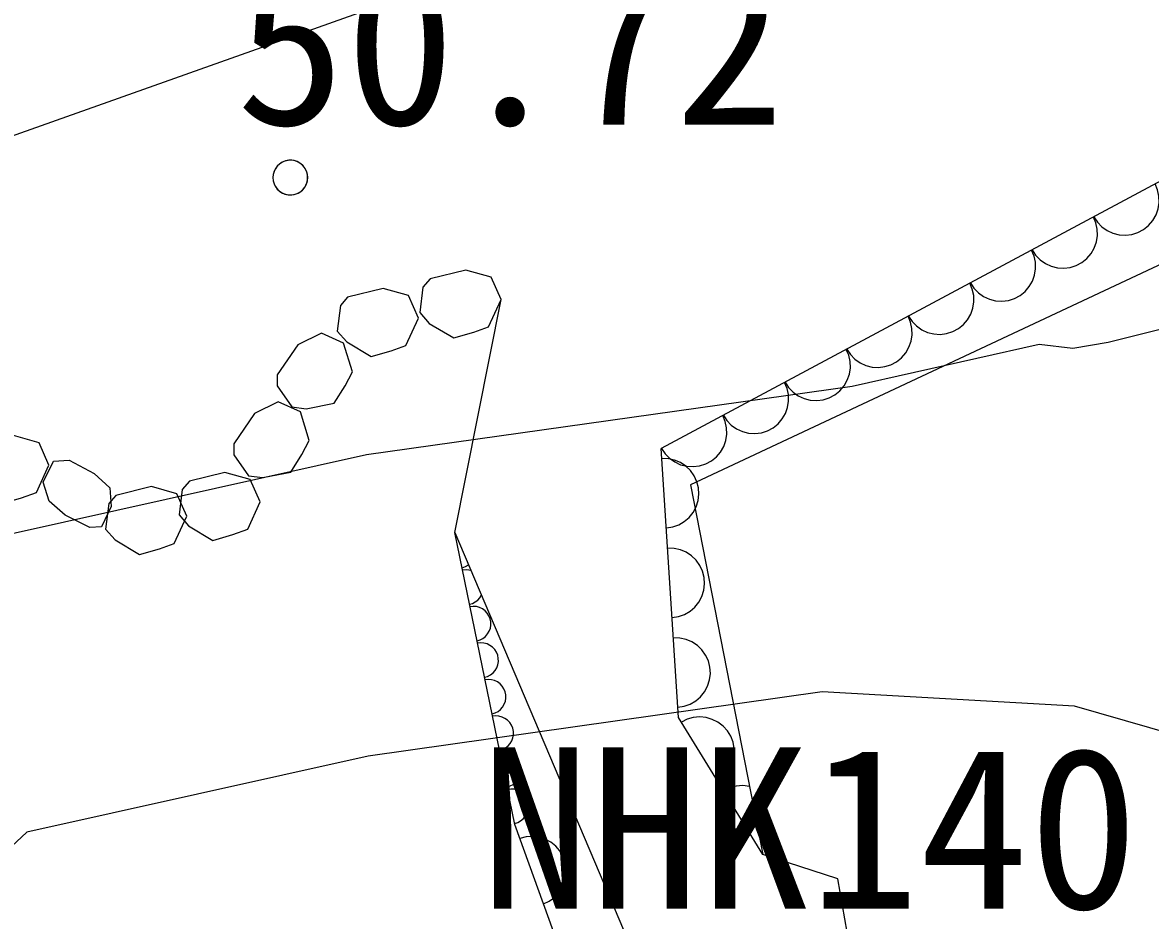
# Model space of a CAD drawing. Extents: x 42655 to 43811, y -141820 to -141156.
# Drawn here: x 43660.06 to 43668.18, y -141340.83 to -141334.37 of the extents above; entities that cross this region are included whole.
import ezdxf

# ---------------------------------------------------------------- set-up
doc = ezdxf.new("R2010")
doc.units = 0
for name, color, linetype in [('ZE_HICN', 7, 'Continuous'), ('ZE_LWCN', 7, 'Continuous'), ('地形', 7, 'Continuous')]:
    doc.layers.add(name, color=color, linetype=linetype)

msp = doc.modelspace()

# ---------------------------------------------------------------- linework, layer by layer
at = {"layer": 'ZE_HICN'}
msp.add_lwpolyline([(43647.2852, -141339.6227), (43649.1026, -141339.271), (43652.3742, -141339.8034), (43656.3674, -141337.0332), (43655.9635, -141335.246), (43657.4425, -141335.6299), (43658.5331, -141335.7024), (43662.5243, -141334.2882)], dxfattribs=at)
at = {"layer": 'ZE_LWCN'}
for points in [[(43647.6938, -141343.2372), (43651.754, -141342.4515), (43652.3873, -141342.5546), (43653.642, -141341.6841), (43657.4604, -141339.3958), (43658.5643, -141338.3657), (43662.5394, -141337.4813), (43666.0352, -141336.9873), (43667.3803, -141336.686), (43667.6239, -141336.7153), (43667.8769, -141336.6719), (43672.7061, -141335.4638)], [(43670.1557, -141340.0152), (43667.6362, -141339.2907), (43665.8185, -141339.1893), (43662.5497, -141339.6512), (43660.0918, -141340.1981), (43657.4758, -141342.6393), (43656.5484, -141343.1951), (43652.405, -141346.2961), (43650.2348, -141346.7565), (43647.3146, -141345.8046)]]:
    msp.add_lwpolyline(points, dxfattribs=at)
at = {"layer": '地形'}
for p, q in [((43670.4407, -141334.3421), (43664.6608, -141337.4368)), ((43663.1736, -141338.041), (43663.5066, -141336.3648)), ((43663.6068, -141340.1441), (43663.1736, -141338.041))]:
    msp.add_line(p, q, dxfattribs=at)
for points in [[(43671.0575, -141334.7978), (43664.87, -141337.6994), (43665.3928, -141340.3598)], [(43661.8649, -141335.4873), (43661.8669, -141335.5096), (43661.8729, -141335.5312), (43661.8826, -141335.5514), (43661.8958, -141335.5695), (43661.912, -141335.585), (43661.9307, -141335.5973), (43661.9513, -141335.6061), (43661.9731, -141335.6111), (43661.9955, -141335.6121), (43662.0177, -141335.6091), (43662.039, -141335.6022), (43662.0588, -141335.5916), (43662.0763, -141335.5776), (43662.091, -141335.5607), (43662.1025, -141335.5415), (43662.1104, -141335.5205), (43662.1144, -141335.4985), (43662.1144, -141335.476), (43662.1104, -141335.454), (43662.1025, -141335.433), (43662.091, -141335.4138), (43662.0763, -141335.3969), (43662.0588, -141335.3829), (43662.039, -141335.3723), (43662.0177, -141335.3654), (43661.9955, -141335.3624), (43661.9731, -141335.3634), (43661.9513, -141335.3684), (43661.9307, -141335.3772), (43661.912, -141335.3895), (43661.8958, -141335.405), (43661.8826, -141335.4231), (43661.8729, -141335.4433), (43661.8669, -141335.4649), (43661.8649, -141335.4873)], [(43662.1149, -141335.4872), (43662.1128, -141335.4643), (43662.1065, -141335.4421), (43662.0962, -141335.4214), (43662.0823, -141335.403), (43662.0652, -141335.3875), (43662.0456, -141335.3754), (43662.0241, -141335.367), (43662.0014, -141335.3628), (43661.9784, -141335.3628), (43661.9557, -141335.367), (43661.9342, -141335.3754), (43661.9146, -141335.3875), (43661.8975, -141335.403), (43661.8836, -141335.4214), (43661.8733, -141335.4421), (43661.867, -141335.4643), (43661.8649, -141335.4873)], [(43662.1149, -141335.4872), (43662.1128, -141335.4643), (43662.1065, -141335.4421), (43662.0962, -141335.4214), (43662.0823, -141335.403), (43662.0652, -141335.3875), (43662.0456, -141335.3754), (43662.0241, -141335.367), (43662.0014, -141335.3628), (43661.9784, -141335.3628), (43661.9557, -141335.367), (43661.9342, -141335.3754), (43661.9146, -141335.3875), (43661.8975, -141335.403), (43661.8836, -141335.4214), (43661.8733, -141335.4421), (43661.867, -141335.4643), (43661.8649, -141335.4873)], [(43661.8649, -141335.4873), (43661.867, -141335.5102), (43661.8733, -141335.5324), (43661.8836, -141335.5531), (43661.8975, -141335.5715), (43661.9146, -141335.587), (43661.9342, -141335.5991), (43661.9557, -141335.6075), (43661.9784, -141335.6117), (43662.0014, -141335.6117), (43662.0241, -141335.6075), (43662.0456, -141335.5991), (43662.0652, -141335.587), (43662.0823, -141335.5715), (43662.0962, -141335.5531), (43662.1065, -141335.5324), (43662.1128, -141335.5102), (43662.1149, -141335.4872)], [(43661.8649, -141335.4873), (43661.867, -141335.5102), (43661.8733, -141335.5324), (43661.8836, -141335.5531), (43661.8975, -141335.5715), (43661.9146, -141335.587), (43661.9342, -141335.5991), (43661.9557, -141335.6075), (43661.9784, -141335.6117), (43662.0014, -141335.6117), (43662.0241, -141335.6075), (43662.0456, -141335.5991), (43662.0652, -141335.587), (43662.0823, -141335.5715), (43662.0962, -141335.5531), (43662.1065, -141335.5324), (43662.1128, -141335.5102), (43662.1149, -141335.4872)], [(43667.775, -141335.7694), (43667.8004, -141335.8079), (43667.8325, -141335.8411), (43667.8701, -141335.8678), (43667.912, -141335.8871), (43667.9567, -141335.8984), (43668.0027, -141335.9013), (43668.0485, -141335.8957), (43668.0925, -141335.8817), (43668.1332, -141335.86), (43668.1692, -141335.8311), (43668.1992, -141335.7961), (43668.2223, -141335.7562), (43668.2377, -141335.7127), (43668.2449, -141335.6671), (43668.2435, -141335.621), (43668.2337, -141335.5759), (43668.2158, -141335.5334)], [(43667.3303, -141336.0075), (43667.3558, -141336.0459), (43667.3879, -141336.0791), (43667.4255, -141336.1058), (43667.4674, -141336.1251), (43667.5121, -141336.1364), (43667.5581, -141336.1393), (43667.6039, -141336.1337), (43667.6479, -141336.1198), (43667.6886, -141336.098), (43667.7246, -141336.0691), (43667.7546, -141336.0341), (43667.7777, -141335.9942), (43667.7931, -141335.9507), (43667.8002, -141335.9051), (43667.7989, -141335.859), (43667.7891, -141335.814), (43667.7711, -141335.7714)], [(43666.8857, -141336.2455), (43666.9112, -141336.284), (43666.9432, -141336.3172), (43666.9809, -141336.3439), (43667.0228, -141336.3632), (43667.0675, -141336.3745), (43667.1135, -141336.3774), (43667.1593, -141336.3718), (43667.2033, -141336.3578), (43667.244, -141336.3361), (43667.2799, -141336.3072), (43667.31, -141336.2722), (43667.3331, -141336.2323), (43667.3485, -141336.1888), (43667.3556, -141336.1432), (43667.3543, -141336.0971), (43667.3445, -141336.052), (43667.3265, -141336.0095)], [(43663.5066, -141336.3648), (43663.4354, -141336.2035), (43663.2526, -141336.1526), (43662.9969, -141336.2155), (43662.9446, -141336.275), (43662.9223, -141336.4581), (43662.9902, -141336.5363), (43663.1666, -141336.6415), (43663.3103, -141336.6003), (43663.4168, -141336.5614), (43663.5066, -141336.3648)], [(43666.4411, -141336.4836), (43666.4666, -141336.522), (43666.4986, -141336.5552), (43666.5363, -141336.5819), (43666.5781, -141336.6012), (43666.6229, -141336.6125), (43666.6689, -141336.6154), (43666.7147, -141336.6098), (43666.7587, -141336.5959), (43666.7994, -141336.5741), (43666.8353, -141336.5452), (43666.8654, -141336.5102), (43666.8885, -141336.4703), (43666.9039, -141336.4268), (43666.911, -141336.3812), (43666.9097, -141336.3351), (43666.8998, -141336.2901), (43666.8819, -141336.2476)], [(43662.9119, -141336.4981), (43662.8407, -141336.3368), (43662.6579, -141336.2859), (43662.4021, -141336.3488), (43662.3499, -141336.4083), (43662.3276, -141336.5914), (43662.3955, -141336.6696), (43662.5719, -141336.7749), (43662.7156, -141336.7336), (43662.8221, -141336.6948), (43662.9119, -141336.4981)], [(43665.9965, -141336.7216), (43666.0219, -141336.7601), (43666.054, -141336.7933), (43666.0916, -141336.82), (43666.1335, -141336.8393), (43666.1783, -141336.8506), (43666.2243, -141336.8535), (43666.2701, -141336.8479), (43666.3141, -141336.834), (43666.3547, -141336.8122), (43666.3907, -141336.7833), (43666.4208, -141336.7483), (43666.4439, -141336.7084), (43666.4593, -141336.6649), (43666.4664, -141336.6193), (43666.4651, -141336.5732), (43666.4552, -141336.5281), (43666.4373, -141336.4856)], [(43662.3738, -141336.6789), (43662.2132, -141336.6061), (43662.0431, -141336.6901), (43661.8944, -141336.9075), (43661.8951, -141336.9867), (43662.0006, -141337.138), (43662.1033, -141337.151), (43662.305, -141337.1119), (43662.3846, -141336.9852), (43662.438, -141336.8853), (43662.3738, -141336.6789)], [(43665.5519, -141336.9597), (43665.5773, -141336.9982), (43665.6094, -141337.0313), (43665.647, -141337.058), (43665.6889, -141337.0773), (43665.7336, -141337.0887), (43665.7797, -141337.0915), (43665.8255, -141337.0859), (43665.8695, -141337.072), (43665.9101, -141337.0502), (43665.9461, -141337.0213), (43665.9762, -141336.9864), (43665.9993, -141336.9464), (43666.0147, -141336.9029), (43666.0218, -141336.8574), (43666.0204, -141336.8112), (43666.0106, -141336.7662), (43665.9927, -141336.7237)], [(43665.1073, -141337.1977), (43665.1327, -141337.2362), (43665.1648, -141337.2694), (43665.2024, -141337.2961), (43665.2443, -141337.3154), (43665.289, -141337.3267), (43665.3351, -141337.3296), (43665.3809, -141337.324), (43665.4249, -141337.3101), (43665.4655, -141337.2883), (43665.5015, -141337.2594), (43665.5316, -141337.2244), (43665.5547, -141337.1845), (43665.5701, -141337.141), (43665.5772, -141337.0954), (43665.5758, -141337.0493), (43665.566, -141337.0042), (43665.5481, -141336.9617)], [(43662.062, -141337.1739), (43661.9014, -141337.1012), (43661.7313, -141337.1851), (43661.5826, -141337.4025), (43661.5833, -141337.4818), (43661.6888, -141337.6331), (43661.7915, -141337.6461), (43661.9932, -141337.6069), (43662.0728, -141337.4803), (43662.1262, -141337.3803), (43662.062, -141337.1739)], [(43664.6627, -141337.4358), (43664.6881, -141337.4743), (43664.7202, -141337.5074), (43664.7578, -141337.5341), (43664.7997, -141337.5534), (43664.8444, -141337.5648), (43664.8905, -141337.5677), (43664.9363, -141337.562), (43664.9802, -141337.5481), (43665.0209, -141337.5263), (43665.0569, -141337.4975), (43665.0869, -141337.4625), (43665.1101, -141337.4225), (43665.1254, -141337.379), (43665.1326, -141337.3335), (43665.1312, -141337.2873), (43665.1214, -141337.2423), (43665.1035, -141337.1998)], [(43660.2517, -141337.5567), (43660.1805, -141337.3954), (43659.9977, -141337.3445), (43659.742, -141337.4074), (43659.6897, -141337.4669), (43659.6674, -141337.65), (43659.7353, -141337.7282), (43659.9117, -141337.8334), (43660.0554, -141337.7922), (43660.1619, -141337.7533), (43660.2517, -141337.5567)], [(43665.3928, -141340.3598), (43664.7844, -141339.3723), (43664.6608, -141337.4368)], [(43660.6893, -141337.7194), (43660.7009, -141337.8549), (43660.63, -141337.9998), (43660.546, -141338.0047), (43660.369, -141337.9172), (43660.2538, -141337.8172), (43660.2098, -141337.6798), (43660.2838, -141337.529), (43660.3987, -141337.5216), (43660.5786, -141337.6179), (43660.6893, -141337.7194)], [(43664.6973, -141338.0089), (43664.7429, -141338.0017), (43664.7864, -141337.9863), (43664.8263, -141337.9631), (43664.8612, -141337.933), (43664.8901, -141337.897), (43664.9118, -141337.8563), (43664.9257, -141337.8123), (43664.9313, -141337.7665), (43664.9283, -141337.7205), (43664.917, -141337.6758), (43664.8976, -141337.6339), (43664.8709, -141337.5963), (43664.8377, -141337.5643), (43664.7992, -141337.5389), (43664.7566, -141337.521), (43664.7116, -141337.5112), (43664.6654, -141337.5099)], [(43661.7729, -141337.8212), (43661.7017, -141337.6599), (43661.5189, -141337.609), (43661.2632, -141337.6719), (43661.2109, -141337.7314), (43661.1886, -141337.9146), (43661.2565, -141337.9927), (43661.4329, -141338.098), (43661.5766, -141338.0567), (43661.6831, -141338.0179), (43661.7729, -141337.8212)], [(43661.2445, -141337.9238), (43661.1733, -141337.7625), (43660.9905, -141337.7116), (43660.7347, -141337.7745), (43660.6824, -141337.834), (43660.6602, -141338.0171), (43660.728, -141338.0953), (43660.9044, -141338.2006), (43661.0482, -141338.1593), (43661.1547, -141338.1205), (43661.2445, -141337.9238)], [(43663.1736, -141338.041), (43664.678, -141341.5847), (43663.9341, -141343.2022), (43664.6499, -141343.1649), (43666.117, -141341.5903), (43665.9311, -141340.5337), (43665.3928, -141340.3598)], [(43664.7385, -141338.654), (43664.7841, -141338.6468), (43664.8276, -141338.6314), (43664.8675, -141338.6083), (43664.9025, -141338.5782), (43664.9313, -141338.5422), (43664.953, -141338.5015), (43664.9669, -141338.4575), (43664.9725, -141338.4117), (43664.9696, -141338.3656), (43664.9582, -141338.3209), (43664.9388, -141338.279), (43664.9121, -141338.2415), (43664.8789, -141338.2094), (43664.8404, -141338.184), (43664.7979, -141338.1661), (43664.7528, -141338.1564), (43664.7067, -141338.155)], [(43663.2259, -141338.2949), (43663.2504, -141338.2871), (43663.2728, -141338.2746)], [(43663.2901, -141338.3154), (43663.26, -141338.3104), (43663.2296, -141338.3129)], [(43663.28, -141338.5578), (43663.3012, -141338.5514), (43663.321, -141338.5414), (43663.3386, -141338.5281), (43663.3536, -141338.5119), (43663.3656, -141338.4933)], [(43663.3342, -141338.8206), (43663.3563, -141338.8139), (43663.3767, -141338.8033), (43663.3949, -141338.789), (43663.4101, -141338.7717), (43663.4219, -141338.7519), (43663.4298, -141338.7302), (43663.4336, -141338.7075), (43663.4332, -141338.6844), (43663.4286, -141338.6618), (43663.4198, -141338.6404), (43663.4073, -141338.6211), (43663.3915, -141338.6043), (43663.3728, -141338.5907), (43663.352, -141338.5808), (43663.3297, -141338.5749), (43663.3067, -141338.5732), (43663.2838, -141338.5758)], [(43663.3883, -141339.0835), (43663.4104, -141339.0768), (43663.4309, -141339.0661), (43663.449, -141339.0519), (43663.4642, -141339.0346), (43663.476, -141339.0147), (43663.4839, -141338.9931), (43663.4878, -141338.9703), (43663.4873, -141338.9473), (43663.4827, -141338.9247), (43663.474, -141338.9033), (43663.4615, -141338.8839), (43663.4456, -141338.8672), (43663.427, -141338.8536), (43663.4061, -141338.8437), (43663.3838, -141338.8378), (43663.3608, -141338.8361), (43663.3379, -141338.8387)], [(43664.7797, -141339.2992), (43664.8253, -141339.292), (43664.8688, -141339.2766), (43664.9087, -141339.2534), (43664.9437, -141339.2233), (43664.9725, -141339.1873), (43664.9942, -141339.1466), (43665.0081, -141339.1026), (43665.0137, -141339.0568), (43665.0108, -141339.0108), (43664.9994, -141338.9661), (43664.98, -141338.9242), (43664.9533, -141338.8866), (43664.9201, -141338.8546), (43664.8816, -141338.8292), (43664.8391, -141338.8113), (43664.794, -141338.8015), (43664.7479, -141338.8002)], [(43663.4425, -141339.3464), (43663.4645, -141339.3397), (43663.485, -141339.329), (43663.5032, -141339.3148), (43663.5184, -141339.2975), (43663.5302, -141339.2776), (43663.5381, -141339.256), (43663.5419, -141339.2332), (43663.5415, -141339.2102), (43663.5368, -141339.1876), (43663.5281, -141339.1662), (43663.5156, -141339.1468), (43663.4998, -141339.1301), (43663.4811, -141339.1165), (43663.4603, -141339.1066), (43663.438, -141339.1007), (43663.415, -141339.099), (43663.392, -141339.1015)], [(43663.4966, -141339.6093), (43663.5187, -141339.6026), (43663.5391, -141339.5919), (43663.5573, -141339.5777), (43663.5725, -141339.5603), (43663.5843, -141339.5405), (43663.5922, -141339.5189), (43663.5961, -141339.4961), (43663.5956, -141339.473), (43663.591, -141339.4504), (43663.5823, -141339.4291), (43663.5698, -141339.4097), (43663.5539, -141339.3929), (43663.5352, -141339.3794), (43663.5144, -141339.3695), (43663.4921, -141339.3636), (43663.4691, -141339.3619), (43663.4462, -141339.3644)], [(43665.0677, -141339.832), (43665.1045, -141339.8043), (43665.1357, -141339.7702), (43665.1601, -141339.7311), (43665.1768, -141339.6881), (43665.1854, -141339.6428), (43665.1855, -141339.5966), (43665.1771, -141339.5513), (43665.1606, -141339.5082), (43665.1364, -141339.4689), (43665.1054, -141339.4348), (43665.0686, -141339.4069), (43665.0273, -141339.3862), (43664.983, -141339.3735), (43664.9371, -141339.3691), (43664.8911, -141339.3733), (43664.8467, -141339.3858), (43664.8054, -141339.4063)], [(43663.5508, -141339.8722), (43663.5728, -141339.8654), (43663.5933, -141339.8548), (43663.6114, -141339.8406), (43663.6267, -141339.8232), (43663.6384, -141339.8034), (43663.6464, -141339.7817), (43663.6502, -141339.759), (43663.6498, -141339.7359), (43663.6451, -141339.7133), (43663.6364, -141339.692), (43663.6239, -141339.6726), (43663.6081, -141339.6558), (43663.5894, -141339.6423), (43663.5686, -141339.6324), (43663.5463, -141339.6265), (43663.5233, -141339.6248), (43663.5003, -141339.6273)], [(43663.6049, -141340.135), (43663.627, -141340.1283), (43663.6474, -141340.1177), (43663.6656, -141340.1034), (43663.6808, -141340.0861), (43663.6926, -141340.0663), (43663.7005, -141340.0446), (43663.7044, -141340.0219), (43663.7039, -141339.9988), (43663.6993, -141339.9762), (43663.6906, -141339.9549), (43663.6781, -141339.9355), (43663.6622, -141339.9187), (43663.6435, -141339.9051), (43663.6227, -141339.8952), (43663.6004, -141339.8893), (43663.5774, -141339.8876), (43663.5545, -141339.8902)], [(43665.2964, -141339.8692), (43665.2483, -141339.863), (43665.2, -141339.8662), (43665.1531, -141339.8787), (43665.1096, -141339.9001)], [(43653.3745, -141342.9762), (43656.3245, -141342.8146), (43662.7317, -141343.138), (43663.56, -141342.8799), (43663.2083, -141342.2766), (43664.0898, -141341.485), (43663.6068, -141340.1441)], [(43663.8122, -141340.7145), (43663.854, -141340.6949), (43663.8915, -141340.668), (43663.9234, -141340.6347), (43663.9486, -141340.596), (43663.9663, -141340.5534), (43663.9758, -141340.5083), (43663.9769, -141340.4622), (43663.9695, -141340.4166), (43663.9539, -141340.3732), (43663.9306, -141340.3334), (43663.9003, -141340.2986), (43663.8642, -141340.2699), (43663.8234, -141340.2484), (43663.7793, -141340.2347), (43663.7335, -141340.2294), (43663.6875, -141340.2325), (43663.6428, -141340.2441)]]:
    msp.add_lwpolyline(points, dxfattribs=at)

# ---------------------------------------------------------------- texts
for s, p in [('50.72', (43661.5978, -141335.1064)), ('NHK140', (43663.3587, -141340.7481))]:
    msp.add_text(s, height=1.16061, dxfattribs=at).set_placement(p)

doc.saveas('drawing.dxf')
